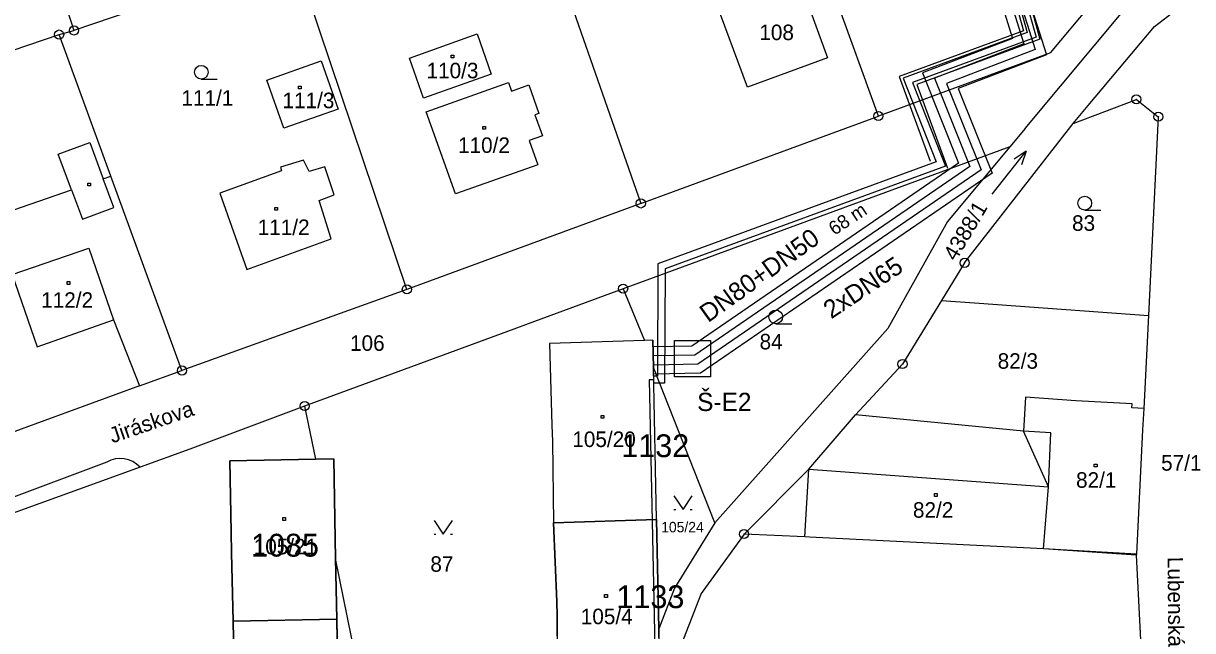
# Model space of a CAD drawing. Extents: x -468021 to -466942, y -1130484 to -1128584.
# Drawn here: x -467315.3 to -467187.2, y -1128758.5 to -1128692 of the extents above; entities that cross this region are included whole.
import ezdxf

# ---------------------------------------------------------------- set-up
doc = ezdxf.new("R2010")
doc.units = 0
for name, color, linetype in [('14a-Šachty', 7, 'Continuous'), ('22-Odběrná místa-šrafy', 7, 'Continuous'), ('25-Popisná-čísla', 7, 'Continuous'), ('27-delky-vedeni', 7, 'Continuous'), ('28-Topný kanál', 7, 'Continuous'), ('DKM', 7, 'Continuous'), ('TUV_SKUTEČNOST', 7, 'Continuous'), ('UT_PLÁN_předizolované potrubí', 7, 'Continuous'), ('UT_SKUTEČNOST_staré', 7, 'Continuous')]:
    doc.layers.add(name, color=color, linetype=linetype)

# ---------------------------------------------------------------- blocks, each defined once
blk = doc.blocks.new('SACHTA')
at = {"layer": '14a-Šachty'}
blk.add_lwpolyline([(-0.0000139, 0.0000235), (0.0000256, 0.0000235), (0.0000256, -0.000016), (-0.0000139, -0.000016)], close=True, dxfattribs=at)

msp = doc.modelspace()

# ---------------------------------------------------------------- linework, layer by layer
at = {"layer": '22-Odběrná místa-šrafy'}
for p, q in [((-467280.95, -1128757.23), (-467281.07, -1128750.58)), ((-467292.31, -1128757.45), (-467280.95, -1128757.23)), ((-467280.95, -1128757.23), (-467292.31, -1128757.45))]:
    msp.add_line(p, q, dxfattribs=at)
for points in [[(-467246.25, -1128729.66), (-467246.31, -1128726.66), (-467247.23, -1128726.69), (-467257.63, -1128727.04), (-467257.37, -1128735.99), (-467257.32, -1128737.78), (-467257.19, -1128746.67), (-467245.91, -1128746.29), (-467246.25, -1128729.66)], [(-467281.07, -1128750.58), (-467281.26, -1128739.67), (-467283.28, -1128739.71), (-467292.66, -1128739.89), (-467292.5, -1128747.71), (-467292.46, -1128749.95), (-467292.31, -1128757.45)], [(-467245.91, -1128746.29), (-467257.19, -1128746.67), (-467256.82, -1128755.28), (-467256.78, -1128756.87), (-467256.76, -1128766.2), (-467248.66, -1128766.02), (-467245.51, -1128765.95), (-467245.67, -1128758.28), (-467245.91, -1128746.29)], [(-467292.31, -1128757.45), (-467292.15, -1128765.12), (-467292.1, -1128767.36), (-467291.95, -1128775.02), (-467280.63, -1128774.82), (-467280.95, -1128757.23)]]:
    msp.add_lwpolyline(points, dxfattribs=at)
at = {"layer": '28-Topný kanál'}
for points in [[(-467206.72, -1128689.12), (-467205.72, -1128692.79), (-467219.33, -1128697.79), (-467215.93, -1128707.06)], [(-467205.28, -1128688.73), (-467203.91, -1128693.71), (-467217.41, -1128698.68), (-467214.04, -1128707.85)]]:
    msp.add_lwpolyline(points, dxfattribs=at)
at = {"layer": 'DKM'}
for p, q in [((-467321.72, -1128655.39), (-467309.74, -1128692.76)), ((-467221.6, -1128702.13), (-467234.25, -1128667.22)), ((-467260.12, -1128675.92), (-467247.63, -1128711.7)), ((-467285.57, -1128684.53), (-467309.74, -1128692.76)), ((-467273.26, -1128721.11), (-467285.57, -1128684.53)), ((-467230.68, -1128686.22), (-467227.17, -1128695.76)), ((-467235.94, -1128698.98), (-467239.48, -1128689.43)), ((-467205.53, -1128703.51), (-467194.09, -1128689.82)), ((-467202.75, -1128695.2), (-467198.41, -1128690.02)), ((-467191.34, -1128692.31), (-467189.45, -1128690.87)), ((-467311.36, -1128693.21), (-467309.74, -1128692.76)), ((-467198.62, -1128700.99), (-467191.34, -1128692.31)), ((-467336.52, -1128701.7), (-467311.36, -1128693.21)), ((-467305.69, -1128708.71), (-467311.36, -1128693.21)), ((-467272.97, -1128695.8), (-467265.57, -1128693.14)), ((-467265.57, -1128693.14), (-467264.01, -1128697.56)), ((-467268.4, -1128695.45), (-467268.1, -1128695.45)), ((-467268.4, -1128695.75), (-467268.4, -1128695.45)), ((-467268.1, -1128695.45), (-467268.1, -1128695.75)), ((-467202.75, -1128695.2), (-467221.6, -1128702.13)), ((-467288.59, -1128698.2), (-467282.64, -1128696.1)), ((-467282.64, -1128696.1), (-467280.79, -1128701.36)), ((-467271.43, -1128700.18), (-467272.97, -1128695.8)), ((-467268.1, -1128695.75), (-467268.4, -1128695.75)), ((-467227.17, -1128695.76), (-467235.94, -1128698.98)), ((-467295.78, -1128698.09), (-467294.03, -1128698.09)), ((-467264.01, -1128697.56), (-467271.43, -1128700.18)), ((-467286.73, -1128703.45), (-467288.59, -1128698.2)), ((-467285.14, -1128698.85), (-467284.84, -1128698.85)), ((-467285.14, -1128699.15), (-467285.14, -1128698.85)), ((-467284.84, -1128699.15), (-467285.14, -1128699.15)), ((-467284.84, -1128698.85), (-467284.84, -1128699.15)), ((-467271.13, -1128701.66), (-467262.13, -1128698.46)), ((-467262.13, -1128698.46), (-467261.8, -1128699.4)), ((-467261.8, -1128699.4), (-467259.91, -1128698.73)), ((-467259.91, -1128698.73), (-467258.81, -1128701.84)), ((-467200.27, -1128702.96), (-467193.34, -1128700.31)), ((-467193.34, -1128700.31), (-467190.94, -1128702.2)), ((-467280.79, -1128701.36), (-467286.73, -1128703.45)), ((-467267.93, -1128710.66), (-467271.13, -1128701.66)), ((-467258.81, -1128701.84), (-467259.23, -1128701.99)), ((-467200.27, -1128702.96), (-467198.62, -1128700.99)), ((-467259.23, -1128701.99), (-467258.41, -1128704.3)), ((-467247.63, -1128711.7), (-467221.6, -1128702.13)), ((-467212.16, -1128718.2), (-467200.27, -1128702.96)), ((-467190.94, -1128702.2), (-467192.03, -1128723.98)), ((-467264.95, -1128703.26), (-467264.65, -1128703.26)), ((-467264.95, -1128703.56), (-467264.95, -1128703.26)), ((-467264.65, -1128703.56), (-467264.95, -1128703.56)), ((-467264.65, -1128703.26), (-467264.65, -1128703.56)), ((-467258.41, -1128704.3), (-467259.87, -1128704.82)), ((-467205.53, -1128703.51), (-467207.19, -1128705.5)), ((-467311.45, -1128706.29), (-467308.01, -1128705.01)), ((-467308.01, -1128705.01), (-467306.53, -1128709)), ((-467259.87, -1128704.82), (-467258.93, -1128707.46)), ((-467207.19, -1128705.5), (-467249.57, -1128721.04)), ((-467207.19, -1128705.5), (-467214.03, -1128713.69)), ((-467309.99, -1128710.2), (-467311.45, -1128706.29)), ((-467284.58, -1128706.96), (-467287.1, -1128707.74)), ((-467283.98, -1128708.22), (-467284.58, -1128706.96)), ((-467209.14, -1128710.67), (-467205.4, -1128705.99)), ((-467205.4, -1128705.99), (-467206.72, -1128706.85)), ((-467205.4, -1128705.99), (-467205.94, -1128707.47)), ((-467286.98, -1128708.13), (-467293.74, -1128710.56)), ((-467287.1, -1128707.74), (-467286.98, -1128708.13)), ((-467282.24, -1128707.68), (-467283.98, -1128708.22)), ((-467281.22, -1128710.75), (-467282.24, -1128707.68)), ((-467258.93, -1128707.46), (-467267.93, -1128710.66)), ((-467308.21, -1128709.48), (-467307.91, -1128709.48)), ((-467308.21, -1128709.78), (-467308.21, -1128709.48)), ((-467307.91, -1128709.48), (-467307.91, -1128709.78)), ((-467306.53, -1128709), (-467305.69, -1128708.71)), ((-467305.35, -1128712.16), (-467306.53, -1128709)), ((-467297.9, -1128729.99), (-467305.69, -1128708.71)), ((-467330.93, -1128717.46), (-467309.99, -1128710.2)), ((-467309.99, -1128710.2), (-467308.79, -1128713.41)), ((-467307.91, -1128709.78), (-467308.21, -1128709.78)), ((-467293.74, -1128710.56), (-467290.8, -1128718.95)), ((-467282.87, -1128711.38), (-467281.22, -1128710.75)), ((-467308.79, -1128713.41), (-467305.35, -1128712.16)), ((-467287.72, -1128712.15), (-467287.42, -1128712.15)), ((-467287.72, -1128712.45), (-467287.72, -1128712.15)), ((-467287.42, -1128712.15), (-467287.42, -1128712.45)), ((-467281.55, -1128715.58), (-467282.87, -1128711.38)), ((-467247.63, -1128711.7), (-467273.26, -1128721.11)), ((-467287.42, -1128712.45), (-467287.72, -1128712.45)), ((-467199, -1128712.42), (-467197.25, -1128712.42)), ((-467214.03, -1128713.69), (-467220.58, -1128725.39)), ((-467290.8, -1128718.95), (-467281.55, -1128715.58)), ((-467316.5, -1128719.47), (-467308.09, -1128716.58)), ((-467308.09, -1128716.58), (-467305.39, -1128724.44)), ((-467212.16, -1128718.2), (-467214.69, -1128722.32)), ((-467316.5, -1128719.47), (-467313.77, -1128727.4)), ((-467310.49, -1128720.26), (-467310.19, -1128720.26)), ((-467310.49, -1128720.56), (-467310.49, -1128720.26)), ((-467310.19, -1128720.56), (-467310.49, -1128720.56)), ((-467310.19, -1128720.26), (-467310.19, -1128720.56)), ((-467273.26, -1128721.11), (-467297.9, -1128729.99)), ((-467249.57, -1128721.04), (-467259.98, -1128724.87)), ((-467249.57, -1128721.04), (-467247.23, -1128726.69)), ((-467214.69, -1128722.32), (-467218.96, -1128729.29)), ((-467214.69, -1128722.32), (-467210.57, -1128722.62)), ((-467210.57, -1128722.62), (-467192.03, -1128723.98)), ((-467313.77, -1128727.4), (-467305.39, -1128724.44)), ((-467305.39, -1128724.44), (-467302.54, -1128731.68)), ((-467259.98, -1128724.87), (-467261.56, -1128725.45)), ((-467232.85, -1128724.88), (-467231.1, -1128724.88)), ((-467192.03, -1128723.98), (-467192.54, -1128734.17)), ((-467261.56, -1128725.45), (-467284.47, -1128733.88)), ((-467220.58, -1128725.39), (-467239.51, -1128746.66)), ((-467247.23, -1128726.69), (-467257.63, -1128727.04)), ((-467257.63, -1128727.04), (-467257.37, -1128735.99)), ((-467246.31, -1128726.66), (-467247.23, -1128726.69)), ((-467246.31, -1128726.66), (-467246.25, -1128729.66)), ((-467302.54, -1128731.68), (-467297.9, -1128729.99)), ((-467245.91, -1128746.29), (-467246.25, -1128729.66)), ((-467239.51, -1128746.66), (-467246.25, -1128729.66)), ((-467224.11, -1128734.85), (-467218.96, -1128729.29)), ((-467302.54, -1128731.68), (-467323.22, -1128739.2)), ((-467284.47, -1128733.88), (-467297.05, -1128738.62)), ((-467284.47, -1128733.88), (-467283.28, -1128739.71)), ((-467205.5, -1128732.92), (-467205.71, -1128736.65)), ((-467199.97, -1128733.33), (-467205.5, -1128732.92)), ((-467193.81, -1128733.65), (-467199.97, -1128733.33)), ((-467193.84, -1128734.08), (-467193.81, -1128733.65)), ((-467251.97, -1128734.91), (-467251.67, -1128734.91)), ((-467251.97, -1128735.21), (-467251.97, -1128734.91)), ((-467251.67, -1128735.21), (-467251.97, -1128735.21)), ((-467251.67, -1128734.91), (-467251.67, -1128735.21)), ((-467229.24, -1128740.78), (-467224.11, -1128734.85)), ((-467205.71, -1128736.65), (-467224.11, -1128734.85)), ((-467192.54, -1128734.17), (-467193.84, -1128734.08)), ((-467192.54, -1128734.17), (-467192.66, -1128736.5)), ((-467257.37, -1128735.99), (-467257.32, -1128737.78)), ((-467192.66, -1128736.5), (-467193.34, -1128750.1)), ((-467257.32, -1128737.78), (-467257.19, -1128746.67)), ((-467202.73, -1128736.81), (-467205.71, -1128736.65)), ((-467202.95, -1128742.73), (-467205.71, -1128736.65)), ((-467202.95, -1128742.73), (-467202.73, -1128736.81)), ((-467297.05, -1128738.62), (-467302.49, -1128740.58)), ((-467306.14, -1128740.04), (-467369.33, -1128763.64)), ((-467292.66, -1128739.89), (-467283.28, -1128739.71)), ((-467292.5, -1128747.71), (-467292.66, -1128739.89)), ((-467283.28, -1128739.71), (-467281.26, -1128739.67)), ((-467281.26, -1128739.67), (-467281.07, -1128750.58)), ((-467197.95, -1128740.25), (-467197.65, -1128740.25)), ((-467197.95, -1128740.55), (-467197.95, -1128740.25)), ((-467197.65, -1128740.25), (-467197.65, -1128740.55)), ((-467302.49, -1128740.58), (-467331.85, -1128751.18)), ((-467236.32, -1128747.9), (-467229.24, -1128740.78)), ((-467229.65, -1128748.21), (-467229.24, -1128740.78)), ((-467229.24, -1128740.78), (-467202.95, -1128742.73)), ((-467197.65, -1128740.55), (-467197.95, -1128740.55)), ((-467203.52, -1128749.5), (-467202.95, -1128742.73)), ((-467244.01, -1128743.72), (-467243.01, -1128745.22)), ((-467243.01, -1128745.22), (-467242.01, -1128743.72)), ((-467215.47, -1128743.47), (-467215.17, -1128743.47)), ((-467215.47, -1128743.77), (-467215.47, -1128743.47)), ((-467215.17, -1128743.77), (-467215.47, -1128743.77)), ((-467215.17, -1128743.47), (-467215.17, -1128743.77)), ((-467244.01, -1128745.22), (-467243.81, -1128745.22)), ((-467242.21, -1128745.22), (-467242.01, -1128745.22)), ((-467286.86, -1128746.1), (-467286.56, -1128746.1)), ((-467286.86, -1128746.4), (-467286.86, -1128746.1)), ((-467286.56, -1128746.4), (-467286.86, -1128746.4)), ((-467286.56, -1128746.1), (-467286.56, -1128746.4)), ((-467270.28, -1128746.41), (-467269.28, -1128747.91)), ((-467269.28, -1128747.91), (-467268.28, -1128746.41)), ((-467257.19, -1128746.67), (-467245.91, -1128746.29)), ((-467256.82, -1128755.28), (-467257.19, -1128746.67)), ((-467245.91, -1128746.29), (-467245.67, -1128758.28)), ((-467239.51, -1128746.66), (-467243.95, -1128753.83)), ((-467292.46, -1128749.95), (-467292.5, -1128747.71)), ((-467270.28, -1128747.91), (-467270.08, -1128747.91)), ((-467268.48, -1128747.91), (-467268.28, -1128747.91)), ((-467236.32, -1128747.9), (-467241.03, -1128754.4)), ((-467229.65, -1128748.21), (-467236.32, -1128747.9)), ((-467229.17, -1128748.23), (-467229.65, -1128748.21)), ((-467203.52, -1128749.5), (-467229.17, -1128748.23)), ((-467292.31, -1128757.45), (-467292.46, -1128749.95)), ((-467275.82, -1128776.33), (-467281.07, -1128750.58)), ((-467281.07, -1128750.58), (-467280.95, -1128757.23)), ((-467193.34, -1128750.1), (-467203.52, -1128749.5)), ((-467193.35, -1128750.21), (-467203.52, -1128749.5)), ((-467193.34, -1128750.1), (-467193.35, -1128750.21)), ((-467193.35, -1128750.21), (-467192.83, -1128760.89)), ((-467243.95, -1128753.83), (-467245.67, -1128758.28)), ((-467241.03, -1128754.4), (-467245.51, -1128765.95)), ((-467256.78, -1128756.87), (-467256.82, -1128755.28)), ((-467251.6, -1128754.53), (-467251.3, -1128754.53)), ((-467251.6, -1128754.83), (-467251.6, -1128754.53)), ((-467251.3, -1128754.83), (-467251.6, -1128754.83)), ((-467251.3, -1128754.53), (-467251.3, -1128754.83)), ((-467256.76, -1128766.2), (-467256.78, -1128756.87)), ((-467280.95, -1128757.23), (-467292.31, -1128757.45)), ((-467292.15, -1128765.12), (-467292.31, -1128757.45)), ((-467280.95, -1128757.23), (-467280.63, -1128774.82)), ((-467245.67, -1128758.28), (-467245.51, -1128765.95))]:
    msp.add_line(p, q, dxfattribs=at)
for centre, radius in [((-467311.36, -1128693.21), 0.5), ((-467309.74, -1128692.76), 0.5), ((-467309.74, -1128692.76), 0.01), ((-467311.36, -1128693.21), 0.01), ((-467295.78, -1128697.34), 0.75), ((-467193.34, -1128700.31), 0.5), ((-467193.34, -1128700.31), 0.01), ((-467221.6, -1128702.13), 0.5), ((-467190.94, -1128702.2), 0.5), ((-467221.6, -1128702.13), 0.01), ((-467190.94, -1128702.2), 0.01), ((-467247.63, -1128711.7), 0.5), ((-467247.63, -1128711.7), 0.01), ((-467199, -1128711.67), 0.75), ((-467212.16, -1128718.2), 0.5), ((-467212.16, -1128718.2), 0.01), ((-467273.26, -1128721.11), 0.5), ((-467273.26, -1128721.11), 0.01), ((-467249.57, -1128721.04), 0.5), ((-467249.57, -1128721.04), 0.01), ((-467232.85, -1128724.13), 0.75), ((-467218.96, -1128729.29), 0.5), ((-467297.9, -1128729.99), 0.5), ((-467297.9, -1128729.99), 0.01), ((-467218.96, -1128729.29), 0.01), ((-467284.47, -1128733.88), 0.5), ((-467284.47, -1128733.88), 0.01), ((-467236.32, -1128747.9), 0.5), ((-467236.32, -1128747.9), 0.01)]:
    msp.add_circle(centre, radius, dxfattribs=at)
msp.add_arc((-467304.65, -1128742.57), 2.94, 42.7166, 120.4522, dxfattribs=at)
at = {"layer": 'TUV_SKUTEČNOST'}
for points in [[(-467208.12, -1128689.76), (-467206.9, -1128693.63), (-467216.77, -1128697.4), (-467212.82, -1128707.28), (-467242.03, -1128727.32), (-467246.25, -1128727.4)], [(-467207.17, -1128689.46), (-467205.66, -1128694.23), (-467215.47, -1128697.98), (-467211.59, -1128707.65), (-467241.72, -1128728.31), (-467246.23, -1128728.4)]]:
    msp.add_lwpolyline(points, dxfattribs=at)
at = {"layer": 'UT_PLÁN_předizolované potrubí'}
for points in [[(-467205.62, -1128688.82), (-467204.33, -1128693.5), (-467217.85, -1128698.47), (-467214.25, -1128707.61), (-467244.97, -1128718.87), (-467245.03, -1128731.39), (-467246.23, -1128731.39)], [(-467206.39, -1128689.03), (-467205.29, -1128693), (-467218.89, -1128698), (-467215.29, -1128707.14), (-467245.77, -1128718.31), (-467245.82, -1128730.6), (-467246.23, -1128730.6)], [(-467246.23, -1128731), (-467246.73, -1128731), (-467246, -1128765.49), (-467251.66, -1128765.61), (-467251.66, -1128766.1)]]:
    msp.add_lwpolyline(points, dxfattribs=at)
at = {"layer": 'UT_SKUTEČNOST_staré'}
for points in [[(-467205.26, -1128688.86), (-467203.19, -1128695.43), (-467212.85, -1128699.12), (-467209.14, -1128708.39), (-467241.08, -1128730.3), (-467246.19, -1128730.4)], [(-467206.22, -1128689.16), (-467204.42, -1128694.83), (-467214.16, -1128698.55), (-467210.36, -1128708.02), (-467241.4, -1128729.3), (-467246.21, -1128729.4)]]:
    msp.add_lwpolyline(points, dxfattribs=at)

# ---------------------------------------------------------------- block references
at = {"layer": '14a-Šachty', "xscale": 100000, "yscale": 100000}
msp.add_blockref('SACHTA', (-467242.54, -1128729.07), dxfattribs=at)

# ---------------------------------------------------------------- texts
at = {"layer": '14a-Šachty'}
msp.add_text('Š-E2', height=2, dxfattribs=at).set_placement((-467241.46, -1128734.43))
at = {"layer": '25-Popisná-čísla'}
for s, p in [('1132', (-467249.77, -1128739.48)), ('1085', (-467290.33, -1128750.37)), ('1133', (-467250.3, -1128756.01))]:
    msp.add_text(s, height=2.5, dxfattribs=at).set_placement(p)
at = {"layer": '27-delky-vedeni'}
msp.add_text('68 m', height=1.5, rotation=33.5733, dxfattribs=at).set_placement((-467226.42, -1128715.25))
at = {"layer": 'DKM'}
for s, height, p in [('108', 1.7, (-467234.65, -1128693.82)), ('110/3', 1.7, (-467271.11, -1128698)), ('111/1', 1.7, (-467297.96, -1128701)), ('111/3', 1.7, (-467286.89, -1128701.27)), ('110/2', 1.7, (-467267.66, -1128706.17)), ('111/2', 1.7, (-467289.61, -1128715.16)), ('83', 1.7, (-467200.39, -1128714.7)), ('112/2', 1.7, (-467313.33, -1128723.13)), ('106', 1.7, (-467279.49, -1128727.84)), ('84', 1.7, (-467234.62, -1128727.68)), ('82/3', 1.7, (-467208.54, -1128729.8)), ('105/20', 1.7, (-467255.14, -1128738.37)), ('57/1', 1.7, (-467190.63, -1128740.96)), ('82/1', 1.7, (-467199.95, -1128742.83)), ('82/2', 1.7, (-467217.82, -1128746.11)), ('105/24', 1.14, (-467245.4, -1128747.71)), ('105/21', 1.7, (-467290.04, -1128750.12)), ('87', 1.7, (-467270.69, -1128752.03)), ('105/4', 1.7, (-467254.21, -1128757.77))]:
    msp.add_text(s, height=height, dxfattribs=at).set_placement(p)
for s, rotation, p in [('4388/1', 59.3524, (-467213.13, -1128718.11)), ('Jiráskova', 18.8973, (-467305.53, -1128737.98)), ('Lubenská', 270.451, (-467189.92, -1128750.4))]:
    msp.add_text(s, height=1.7, rotation=rotation, dxfattribs=at).set_placement(p)
at = {"layer": 'TUV_SKUTEČNOST'}
msp.add_text('DN80+DN50', height=2, rotation=35.6471, dxfattribs=at).set_placement((-467240.26, -1128724.81))
at = {"layer": 'UT_SKUTEČNOST_staré'}
msp.add_text('2xDN65', height=2, rotation=33.5733, dxfattribs=at).set_placement((-467226.77, -1128724.4))

doc.saveas('drawing.dxf')
